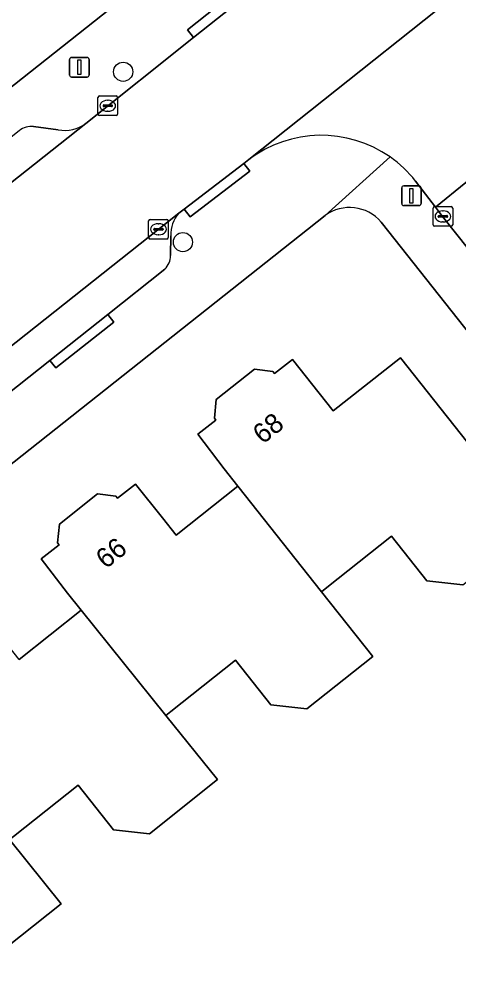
# Model space of a CAD drawing. Extents: x 159626 to 160723, y 388173 to 389416.
# Drawn here: x 160065.22 to 160087.62, y 388614.49 to 388663.53 of the extents above; entities that cross this region are included whole.
import ezdxf

# ---------------------------------------------------------------- set-up
doc = ezdxf.new("R2010")
doc.units = 0
for name, color, linetype in [('IMGEO_Boom', 7, 'Continuous'), ('IMGEO_Erf', 7, 'Continuous'), ('IMGEO_Kolk', 7, 'Continuous'), ('IMGEO_Lichtmast', 7, 'Continuous'), ('IMGEO_Pand', 7, 'Continuous'), ('IMGEO_Pand_nummerreeks', 7, 'Continuous'), ('IMGEO_Parkeervlak_open', 7, 'Continuous'), ('IMGEO_Rijbaan_lokaal_gesloten', 7, 'Continuous'), ('IMGEO_Rijbaan_lokaal_open', 7, 'Continuous'), ('IMGEO_Voetpad_open', 7, 'Continuous')]:
    doc.layers.add(name, color=color, linetype=linetype)

msp = doc.modelspace()

# ---------------------------------------------------------------- linework, layer by layer
at = {"layer": 'IMGEO_Boom'}
for centre in [(160070.516, 388660.851), (160073.562, 388652.17)]:
    msp.add_circle(centre, 0.489, dxfattribs=at)
at = {"layer": 'IMGEO_Erf'}
for points in [[(160005.787, 388613.115), (160049.042, 388647.598), (160059.258, 388655.688), (160070.681, 388664.734)], [(160080.808, 388653.527), (160013.38, 388600.15)], [(160101.021, 388631.231), (160101.014, 388631.24), (160087.926, 388647.802), (160083.664, 388653.195)], [(160065.218, 388630.916), (160068.38, 388633.416), (160067.676, 388634.289), (160066.333, 388636.029), (160067.25, 388636.756), (160067.17, 388636.858), (160067.265, 388637.802), (160069.208, 388639.343), (160070.149, 388639.221), (160070.229, 388639.119), (160071.145, 388639.845), (160072.519, 388638.119), (160073.218, 388637.241), (160076.367, 388639.73), (160075.66, 388640.621), (160074.329, 388642.381), (160075.246, 388643.108), (160075.166, 388643.21), (160075.261, 388644.154), (160077.204, 388645.695), (160078.145, 388645.573), (160078.225, 388645.471), (160079.141, 388646.197), (160080.508, 388644.473), (160081.225, 388643.569), (160084.645, 388646.273), (160091.505, 388637.622)], [(160087.833, 388634.71), (160085.998, 388634.913), (160084.195, 388637.184), (160080.904, 388634.573), (160080.632, 388634.358), (160083.244, 388631.068), (160079.881, 388628.4), (160078.045, 388628.603), (160076.242, 388630.874), (160072.951, 388628.263), (160072.696, 388628.061), (160075.332, 388624.79), (160071.859, 388622.035), (160070.022, 388622.238), (160068.219, 388624.509), (160064.928, 388621.898), (160064.719, 388621.733), (160067.349, 388618.457), (160063.859, 388615.688), (160062.023, 388615.891), (160060.22, 388618.162), (160056.929, 388615.551), (160056.754, 388615.412), (160059.391, 388612.143)]]:
    msp.add_lwpolyline(points, dxfattribs=at)
msp.add_arc((160082.056, 388651.813), 2.12, 40.6815, 126.0572, dxfattribs=at)
at = {"layer": 'IMGEO_Kolk'}
for p, q in [((160069.231, 388658.69), (160069.231, 388659.542)), ((160069.306, 388659.616), (160070.158, 388659.616)), ((160069.533, 388659.159), (160069.931, 388659.159)), ((160069.719, 388659.396), (160069.744, 388659.396)), ((160070.232, 388659.542), (160070.232, 388658.69)), ((160069.49, 388659.11), (160069.49, 388659.122)), ((160069.928, 388659.073), (160069.53, 388659.073)), ((160069.742, 388658.836), (160069.717, 388658.836)), ((160069.974, 388659.122), (160069.974, 388659.11)), ((160070.158, 388658.616), (160069.306, 388658.616)), ((160086.31, 388653.056), (160086.31, 388653.908)), ((160086.385, 388653.982), (160087.237, 388653.982)), ((160086.798, 388653.762), (160086.823, 388653.762)), ((160087.311, 388653.908), (160087.311, 388653.056)), ((160071.815, 388652.402), (160071.815, 388653.254)), ((160071.89, 388653.328), (160072.742, 388653.328)), ((160072.816, 388653.254), (160072.816, 388652.402)), ((160086.569, 388653.476), (160086.569, 388653.488)), ((160087.007, 388653.439), (160086.609, 388653.439)), ((160086.612, 388653.525), (160087.01, 388653.525)), ((160087.053, 388653.488), (160087.053, 388653.476)), ((160072.074, 388652.822), (160072.074, 388652.834)), ((160072.512, 388652.785), (160072.114, 388652.785)), ((160072.117, 388652.871), (160072.515, 388652.871)), ((160072.303, 388653.108), (160072.328, 388653.108)), ((160072.558, 388652.834), (160072.558, 388652.822)), ((160087.237, 388652.982), (160086.385, 388652.982)), ((160086.821, 388653.202), (160086.796, 388653.202)), ((160072.742, 388652.328), (160071.89, 388652.328)), ((160072.326, 388652.548), (160072.301, 388652.548))]:
    msp.add_line(p, q, dxfattribs=at)
for points in [[(160069.231, 388658.69), (160069.231, 388659.542)], [(160069.306, 388659.616), (160070.158, 388659.616)], [(160070.232, 388659.542), (160070.232, 388658.69)], [(160070.158, 388658.616), (160069.306, 388658.616)], [(160086.31, 388653.056), (160086.31, 388653.908)], [(160086.385, 388653.982), (160087.237, 388653.982)], [(160087.311, 388653.908), (160087.311, 388653.056)], [(160071.815, 388652.402), (160071.815, 388653.254)], [(160071.89, 388653.328), (160072.742, 388653.328)], [(160072.816, 388653.254), (160072.816, 388652.402)], [(160087.237, 388652.982), (160086.385, 388652.982)], [(160072.742, 388652.328), (160071.89, 388652.328)]]:
    msp.add_lwpolyline(points, dxfattribs=at)
for centre, radius, start, end in [((160069.308, 388659.54), 0.0765, 91.552, 178.448), ((160069.308, 388659.54), 0.0765, 91.552, 178.448), ((160069.53, 388659.119), 0.0403, 85.8775, 175.7526), ((160069.935, 388659.121), 0.0386, 1.7309, 96.639), ((160070.156, 388659.54), 0.0765, 1.552, 88.448), ((160070.156, 388659.54), 0.0765, 1.552, 88.448), ((160069.308, 388658.692), 0.0765, 181.552, 268.448), ((160069.308, 388658.692), 0.0765, 181.552, 268.448), ((160069.527, 388659.109), 0.0366, 178.938, 274.7102), ((160069.931, 388659.116), 0.043, 264.8664, 352.4533), ((160070.156, 388658.692), 0.0765, 271.552, 358.448), ((160070.156, 388658.692), 0.0765, 271.552, 358.448), ((160086.387, 388653.906), 0.0765, 91.552, 178.448), ((160086.387, 388653.906), 0.0765, 91.552, 178.448), ((160087.235, 388653.906), 0.0765, 1.552, 88.448), ((160087.235, 388653.906), 0.0765, 1.552, 88.448), ((160071.892, 388653.252), 0.0765, 91.552, 178.448), ((160071.892, 388653.252), 0.0765, 91.552, 178.448), ((160072.74, 388653.252), 0.0765, 1.552, 88.448), ((160072.74, 388653.252), 0.0765, 1.552, 88.448), ((160086.609, 388653.485), 0.0403, 85.8775, 175.7526), ((160086.606, 388653.475), 0.0366, 178.938, 274.7102), ((160087.01, 388653.482), 0.043, 264.8664, 352.4533), ((160087.014, 388653.487), 0.0386, 1.7309, 96.639), ((160072.114, 388652.831), 0.0403, 85.8775, 175.7526), ((160072.111, 388652.821), 0.0366, 178.938, 274.7102), ((160072.515, 388652.828), 0.043, 264.8664, 352.4533), ((160072.519, 388652.833), 0.0386, 1.7309, 96.639), ((160086.387, 388653.058), 0.0765, 181.552, 268.448), ((160086.387, 388653.058), 0.0765, 181.552, 268.448), ((160087.235, 388653.058), 0.0765, 271.552, 358.448), ((160087.235, 388653.058), 0.0765, 271.552, 358.448), ((160071.892, 388652.404), 0.0765, 181.552, 268.448), ((160071.892, 388652.404), 0.0765, 181.552, 268.448), ((160072.74, 388652.404), 0.0765, 271.552, 358.448), ((160072.74, 388652.404), 0.0765, 271.552, 358.448)]:
    msp.add_arc(centre, radius, start, end, dxfattribs=at)
for centre, major_axis, ratio, start_param, end_param in [((160069.718, 388659.116), (-0.387, 0.002), 0.722429, 4.712389, 7.853982), ((160069.743, 388659.116), (-0.39, 0.002), 0.717154, 1.570796, 4.712389), ((160086.797, 388653.482), (-0.387, 0.002), 0.722429, 4.712389, 7.853982), ((160086.822, 388653.482), (-0.39, 0.002), 0.717154, 1.570796, 4.712389), ((160072.302, 388652.828), (-0.387, 0.002), 0.722429, 4.712389, 7.853982), ((160072.327, 388652.828), (-0.39, 0.002), 0.717154, 1.570796, 4.712389)]:
    msp.add_ellipse(centre, major_axis=major_axis, ratio=ratio, start_param=start_param, end_param=end_param, dxfattribs=at)
at = {"layer": 'IMGEO_Lichtmast'}
for p, q in [((160067.785, 388660.68), (160067.785, 388661.48)), ((160067.785, 388661.48), (160067.785, 388660.68)), ((160067.885, 388661.58), (160068.675, 388661.58)), ((160068.675, 388661.58), (160067.885, 388661.58)), ((160068.775, 388661.48), (160068.775, 388660.68)), ((160068.775, 388660.68), (160068.775, 388661.48)), ((160068.675, 388660.58), (160067.885, 388660.58)), ((160067.885, 388660.58), (160068.675, 388660.58)), ((160084.712, 388654.134), (160084.712, 388654.934)), ((160084.712, 388654.934), (160084.712, 388654.134)), ((160084.812, 388655.034), (160085.602, 388655.034)), ((160085.602, 388655.034), (160084.812, 388655.034)), ((160085.702, 388654.934), (160085.702, 388654.134)), ((160085.702, 388654.134), (160085.702, 388654.934)), ((160085.602, 388654.034), (160084.812, 388654.034)), ((160084.812, 388654.034), (160085.602, 388654.034))]:
    msp.add_line(p, q, dxfattribs=at)
for points in [[(160068.205, 388661.455), (160068.355, 388661.455), (160068.355, 388660.705), (160068.205, 388660.705), (160068.205, 388661.455)], [(160085.132, 388654.909), (160085.282, 388654.909), (160085.282, 388654.159), (160085.132, 388654.159), (160085.132, 388654.909)]]:
    msp.add_lwpolyline(points, dxfattribs=at)
for centre, start, end in [((160067.885, 388661.48), 90, 180), ((160067.885, 388661.48), 90, 180), ((160068.675, 388661.48), 0, 90), ((160068.675, 388661.48), 360, 90), ((160067.885, 388660.68), 180, 270), ((160067.885, 388660.68), 180, 270), ((160068.675, 388660.68), 270, 0), ((160068.675, 388660.68), 270, 0), ((160084.812, 388654.934), 90, 180), ((160084.812, 388654.934), 90, 180), ((160085.602, 388654.934), 0, 90), ((160085.602, 388654.934), 360, 90), ((160084.812, 388654.134), 180, 270), ((160084.812, 388654.134), 180, 270), ((160085.602, 388654.134), 270, 0), ((160085.602, 388654.134), 270, 0)]:
    msp.add_arc(centre, 0.1, start, end, dxfattribs=at)
at = {"layer": 'IMGEO_Pand'}
for points in [[(160084.645, 388646.273), (160081.225, 388643.569), (160080.508, 388644.473), (160079.141, 388646.197), (160078.225, 388645.471), (160078.145, 388645.573), (160077.204, 388645.695), (160075.261, 388644.154), (160075.166, 388643.21), (160075.246, 388643.108), (160074.329, 388642.381), (160075.66, 388640.621), (160076.367, 388639.73), (160080.632, 388634.358), (160080.904, 388634.573), (160084.195, 388637.184), (160085.998, 388634.913), (160087.833, 388634.71), (160091.505, 388637.622)], [(160080.632, 388634.358), (160076.367, 388639.73), (160073.218, 388637.241), (160072.519, 388638.119), (160071.145, 388639.845), (160070.229, 388639.119), (160070.149, 388639.221), (160069.208, 388639.343), (160067.265, 388637.802), (160067.17, 388636.858), (160067.25, 388636.756), (160066.333, 388636.029), (160067.676, 388634.289), (160068.38, 388633.416), (160072.696, 388628.061), (160072.951, 388628.263), (160076.242, 388630.874), (160078.045, 388628.603), (160079.881, 388628.4), (160083.244, 388631.068)], [(160072.696, 388628.061), (160068.38, 388633.416), (160065.218, 388630.916), (160064.528, 388631.783), (160063.159, 388633.503), (160062.243, 388632.777), (160062.163, 388632.879), (160061.222, 388633.001), (160059.279, 388631.46), (160059.184, 388630.516), (160059.264, 388630.414), (160058.347, 388629.687), (160059.708, 388627.975), (160060.402, 388627.11), (160064.719, 388621.733), (160064.928, 388621.898), (160068.219, 388624.509), (160070.022, 388622.238), (160071.859, 388622.035), (160075.332, 388624.79)], [(160064.719, 388621.733), (160060.402, 388627.11), (160057.232, 388624.604), (160056.548, 388625.465), (160055.188, 388627.178), (160054.272, 388626.452), (160054.192, 388626.554), (160053.251, 388626.676), (160051.308, 388625.135), (160051.213, 388624.191), (160051.293, 388624.089), (160050.376, 388623.362), (160051.745, 388621.621), (160052.412, 388620.794), (160056.754, 388615.412), (160056.929, 388615.551), (160060.22, 388618.162), (160062.023, 388615.891), (160063.859, 388615.688), (160067.349, 388618.457)]]:
    msp.add_lwpolyline(points, close=True, dxfattribs=at)
at = {"layer": 'IMGEO_Parkeervlak_open'}
for points in [[(160065.22, 388657.847), (160049.009, 388645.004), (160050.132, 388643.587), (160068.619, 388658.215)], [(160067.21, 388657.898), (160065.955, 388658.053)], [(160073.352, 388653.65), (160060.695, 388643.631), (160061.819, 388642.213), (160066.782, 388646.145), (160069.741, 388648.491)], [(160072.936, 388651.487), (160072.947, 388652.495)], [(160069.741, 388648.491), (160072.643, 388650.791)]]:
    msp.add_lwpolyline(points, dxfattribs=at)
for centre, radius, start, end in [((160067.558, 388659.642), 1.778, 258.7222, 306.6366), ((160065.833, 388657.074), 0.987, 82.9057, 128.4077), ((160074.604, 388652.562), 1.659, 139.0272, 182.3264), ((160071.924, 388651.503), 1.012, 315.263, 359.077)]:
    msp.add_arc(centre, radius, start, end, dxfattribs=at)
at = {"layer": 'IMGEO_Rijbaan_lokaal_gesloten'}
for points in [[(160167.383, 388736.528), (160164.446, 388734.198), (160154.322, 388726.169), (160153.45, 388725.499), (160143.876, 388717.854), (160143.646, 388717.671), (160143.177, 388717.325), (160085.885, 388671.953), (160085.177, 388671.383), (160084.775, 388671.059), (160074.107, 388662.597), (160068.619, 388658.215), (160050.132, 388643.587), (160047.169, 388641.243), (160035.367, 388631.905), (160032.398, 388629.556), (160020.566, 388620.194), (160017.62, 388617.863), (160009.366, 388611.332), (160008.998, 388611.041), (160000, 388603.924), (159995.738, 388600.553), (159983.064, 388590.517)], [(160025.716, 388615.943), (160028.691, 388618.298), (160042.056, 388628.877), (160045.026, 388631.228), (160049.93, 388635.11), (160052.856, 388637.426), (160057.792, 388641.333), (160060.695, 388643.631), (160073.352, 388653.65), (160073.624, 388653.858), (160076.667, 388656.181), (160076.921, 388656.375), (160090.898, 388667.506)]]:
    msp.add_lwpolyline(points, dxfattribs=at)
at = {"layer": 'IMGEO_Rijbaan_lokaal_open'}
for points in [[(160090.898, 388667.506), (160076.921, 388656.375)], [(160085.418, 388655.282), (160086.436, 388653.95), (160091.07, 388657.714), (160090.148, 388658.823), (160089.836, 388659.198)]]:
    msp.add_lwpolyline(points, dxfattribs=at)
msp.add_lwpolyline([(160092.765, 388655.589), (160091.281, 388657.46), (160091.07, 388657.714), (160086.436, 388653.95), (160086.798, 388653.477), (160088.117, 388651.816)], close=True, dxfattribs=at)
for centre, radius, start, end in [((160080.612, 388651.496), 6.118, 55.0396, 127.1097), ((160080.618, 388651.503), 6.109, 38.2145, 55.0483)]:
    msp.add_arc(centre, radius, start, end, dxfattribs=at)
at = {"layer": 'IMGEO_Voetpad_open'}
for points in [[(160077.86, 388672.72), (160077.775, 388670.246), (160073.852, 388667.146), (160070.681, 388664.734), (160059.258, 388655.688), (160049.042, 388647.598), (160005.787, 388613.115)], [(160074.107, 388662.597), (160073.797, 388662.988), (160084.867, 388671.774), (160085.177, 388671.383), (160085.885, 388671.953)], [(160068.619, 388658.215), (160074.107, 388662.597)], [(160065.955, 388658.053), (160067.21, 388657.898)], [(159989.706, 388581.373), (160000, 388589.546), (160010.998, 388598.278), (160013.38, 388600.15), (160080.808, 388653.527), (160084.118, 388656.51)], [(160076.921, 388656.375), (160076.667, 388656.181), (160076.97, 388655.783), (160073.924, 388653.465), (160073.624, 388653.858), (160073.352, 388653.65)], [(160084.118, 388656.51), (160080.808, 388653.527)], [(160088.117, 388651.816), (160086.798, 388653.477), (160086.436, 388653.95), (160085.418, 388655.282)], [(160083.664, 388653.195), (160087.926, 388647.802), (160101.014, 388631.24), (160101.021, 388631.231), (160116.603, 388611.595)], [(160072.947, 388652.495), (160072.936, 388651.487)], [(160072.643, 388650.791), (160069.741, 388648.491), (160070.046, 388648.096), (160067.092, 388645.772), (160066.782, 388646.145), (160061.819, 388642.213)]]:
    msp.add_lwpolyline(points, dxfattribs=at)
for points in [[(160074.107, 388662.597), (160084.775, 388671.059), (160085.177, 388671.383), (160084.867, 388671.774), (160073.797, 388662.988)], [(160076.667, 388656.181), (160073.624, 388653.858), (160073.924, 388653.465), (160076.97, 388655.783)], [(160069.741, 388648.491), (160066.782, 388646.145), (160067.092, 388645.772), (160070.046, 388648.096)]]:
    msp.add_lwpolyline(points, close=True, dxfattribs=at)
for centre, radius, start, end in [((160067.558, 388659.642), 1.778, 258.7222, 306.6366), ((160065.833, 388657.074), 0.987, 82.9057, 128.4077), ((160080.612, 388651.496), 6.118, 55.0396, 127.1097), ((160080.618, 388651.503), 6.109, 38.2145, 55.0483), ((160082.056, 388651.813), 2.12, 40.6815, 126.0572), ((160074.604, 388652.562), 1.659, 139.0272, 182.3264), ((160071.924, 388651.503), 1.012, 315.263, 359.077)]:
    msp.add_arc(centre, radius, start, end, dxfattribs=at)

# ---------------------------------------------------------------- texts
at = {"layer": 'IMGEO_Pand_nummerreeks'}
for s, p in [('68', (160077.626, 388641.843)), ('66', (160069.628, 388635.489))]:
    msp.add_text(s, height=1, rotation=38.4168, dxfattribs=at).set_placement(p)

doc.saveas('drawing.dxf')
